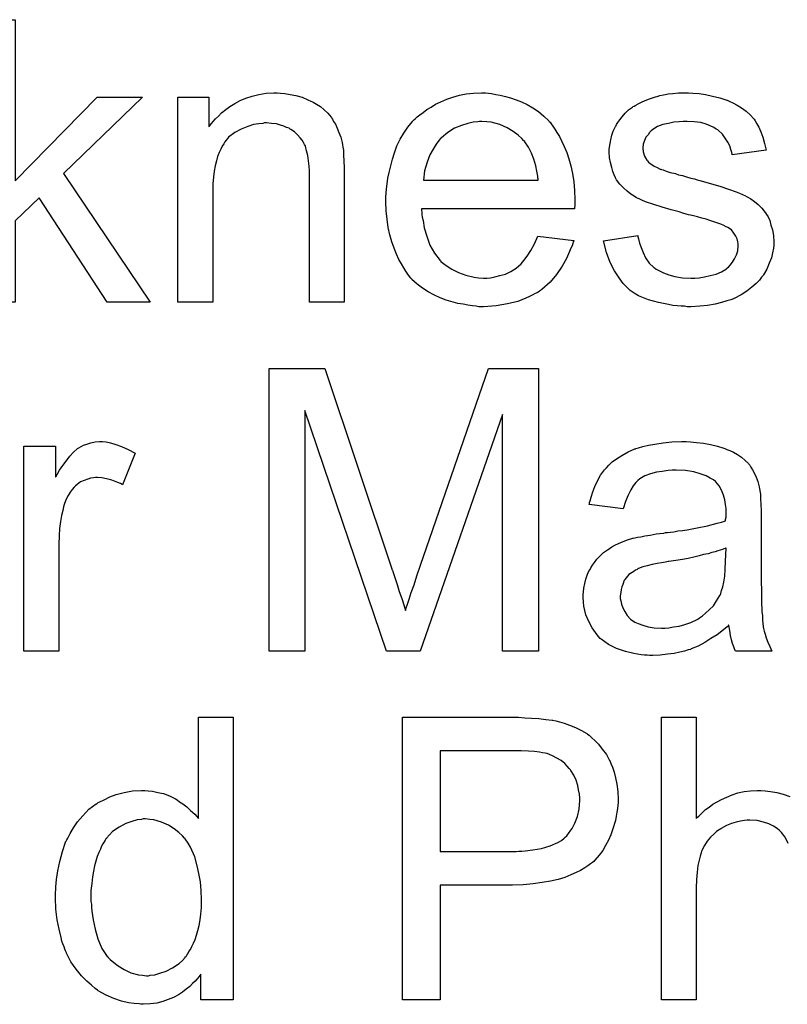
# Model space of a CAD drawing. Extents: x -1.5 to 9, y -3 to 5.
# Tile 314 of 368: x 5.217 to 5.434, y 2.046 to 2.325. Entities that reach past the tile are written whole.
import ezdxf

# ---------------------------------------------------------------- set-up
doc = ezdxf.new("R2010")
doc.units = 0
doc.layers.add('qfn16-30-34-a_mechanical_19', color=1, linetype='CONTINUOUS')

msp = doc.modelspace()

# ---------------------------------------------------------------- linework, layer by layer
at = {"layer": 'qfn16-30-34-a_mechanical_19', "color": 1}
for points in [[(5.215479, 2.279264), (5.238734, 2.302983), (5.251577, 2.302983), (5.229247, 2.281347), (5.253775, 2.244901), (5.241627, 2.244901), (5.222305, 2.274521), (5.215479, 2.267926), (5.215479, 2.244901), (5.205644, 2.244901), (5.205644, 2.324966), (5.215479, 2.324966), (5.215479, 2.279264)], [(5.290684, 2.30414), (5.291956, 2.304024), (5.293461, 2.303793), (5.29508, 2.303446), (5.296816, 2.302983), (5.298436, 2.302289), (5.298667, 2.302173), (5.29913, 2.301941), (5.29994, 2.301594), (5.300865, 2.301016), (5.302022, 2.300322), (5.303064, 2.299396), (5.304105, 2.29847), (5.30503, 2.297314), (5.305146, 2.297198), (5.305378, 2.296735), (5.305725, 2.296157), (5.306303, 2.295347), (5.306766, 2.29419), (5.307229, 2.293033), (5.307807, 2.291644), (5.308154, 2.29014), (5.308154, 2.290024), (5.30827, 2.289562), (5.308386, 2.288867), (5.308502, 2.287942), (5.308502, 2.286553), (5.308617, 2.284934), (5.308733, 2.282967), (5.308733, 2.280537), (5.308733, 2.244901), (5.298898, 2.244901), (5.298898, 2.280074), (5.298898, 2.28019), (5.298898, 2.280306), (5.298898, 2.281115), (5.298898, 2.282157), (5.298783, 2.28343), (5.298667, 2.284934), (5.298436, 2.286438), (5.298088, 2.287826), (5.297741, 2.289099), (5.297741, 2.289215), (5.29751, 2.289562), (5.297163, 2.29014), (5.296816, 2.290834), (5.296237, 2.291528), (5.295543, 2.292338), (5.294618, 2.293148), (5.293576, 2.293843), (5.293461, 2.293958), (5.293113, 2.29419), (5.292419, 2.294421), (5.291609, 2.294768), (5.290684, 2.295115), (5.289527, 2.295462), (5.288138, 2.295578), (5.28675, 2.295694), (5.286171, 2.295694), (5.285709, 2.295578), (5.284552, 2.295462), (5.283047, 2.295231), (5.281428, 2.294652), (5.279577, 2.293958), (5.277725, 2.293033), (5.27599, 2.291644), (5.275758, 2.291413), (5.275296, 2.290834), (5.274949, 2.290372), (5.274601, 2.289793), (5.274139, 2.289099), (5.273792, 2.288289), (5.273329, 2.287363), (5.272866, 2.286206), (5.272519, 2.284934), (5.272172, 2.283545), (5.27194, 2.282041), (5.271709, 2.280421), (5.271477, 2.278454), (5.271477, 2.276488), (5.271477, 2.244901), (5.261643, 2.244901), (5.261643, 2.302983), (5.270436, 2.302983), (5.270436, 2.294652), (5.270552, 2.294768), (5.270783, 2.295115), (5.27113, 2.295578), (5.271593, 2.296157), (5.272287, 2.296851), (5.273097, 2.297661), (5.274023, 2.298586), (5.27518, 2.299512), (5.276337, 2.300322), (5.277725, 2.301247), (5.279229, 2.302057), (5.280849, 2.302751), (5.2827, 2.30333), (5.284552, 2.303793), (5.286634, 2.30414), (5.288833, 2.304256), (5.289758, 2.304256), (5.290684, 2.30414)], [(5.349575, 2.30414), (5.350501, 2.304024), (5.351658, 2.303793), (5.35293, 2.303561), (5.354434, 2.303214), (5.355823, 2.302867), (5.357443, 2.302289), (5.358947, 2.30171), (5.360566, 2.3009), (5.362186, 2.299975), (5.363806, 2.298933), (5.36531, 2.297661), (5.366699, 2.296272), (5.366814, 2.296157), (5.367046, 2.295925), (5.367393, 2.295462), (5.367856, 2.294768), (5.368434, 2.293958), (5.369013, 2.293033), (5.369707, 2.291876), (5.370401, 2.290487), (5.371095, 2.288983), (5.371789, 2.287363), (5.372368, 2.285512), (5.372946, 2.283545), (5.373409, 2.281347), (5.373756, 2.279033), (5.373988, 2.276603), (5.374103, 2.273942), (5.374103, 2.273826), (5.374103, 2.273364), (5.374103, 2.272554), (5.373988, 2.271397), (5.3306, 2.271397), (5.3306, 2.271281), (5.3306, 2.270934), (5.330716, 2.270471), (5.330716, 2.269777), (5.330832, 2.268967), (5.331063, 2.268041), (5.33141, 2.265959), (5.332104, 2.263645), (5.33303, 2.261099), (5.334303, 2.258785), (5.335922, 2.256703), (5.336038, 2.256703), (5.336154, 2.256471), (5.336848, 2.255893), (5.337889, 2.255083), (5.339278, 2.254273), (5.341129, 2.253347), (5.343212, 2.252538), (5.345525, 2.251959), (5.346798, 2.251843), (5.348187, 2.251728), (5.349112, 2.251728), (5.350154, 2.251843), (5.351426, 2.252075), (5.352815, 2.252422), (5.354434, 2.252885), (5.355939, 2.253579), (5.357443, 2.254505), (5.357558, 2.25462), (5.358137, 2.255083), (5.358831, 2.255777), (5.359641, 2.256703), (5.360566, 2.257976), (5.361608, 2.259595), (5.362649, 2.261447), (5.363575, 2.263645), (5.373756, 2.262372), (5.373756, 2.262256), (5.373641, 2.262025), (5.373525, 2.261562), (5.373293, 2.260868), (5.372946, 2.260174), (5.372599, 2.259248), (5.371674, 2.257281), (5.370517, 2.255083), (5.368897, 2.252769), (5.367046, 2.250571), (5.364732, 2.248488), (5.364616, 2.248488), (5.364385, 2.248257), (5.364038, 2.248025), (5.363575, 2.247678), (5.362881, 2.247331), (5.362186, 2.246984), (5.361261, 2.246521), (5.360219, 2.246058), (5.359062, 2.245596), (5.357905, 2.245133), (5.355013, 2.244439), (5.351773, 2.24386), (5.348187, 2.243629), (5.346914, 2.243629), (5.346104, 2.243744), (5.345063, 2.24386), (5.34379, 2.244091), (5.342402, 2.244323), (5.340898, 2.244554), (5.337658, 2.24548), (5.335922, 2.246174), (5.334303, 2.246868), (5.332567, 2.247794), (5.330947, 2.248835), (5.329443, 2.249992), (5.327939, 2.251381), (5.327823, 2.251496), (5.327592, 2.251728), (5.327245, 2.252191), (5.326782, 2.252885), (5.326204, 2.253695), (5.325625, 2.25462), (5.324931, 2.255777), (5.324237, 2.25705), (5.323542, 2.258554), (5.322848, 2.260174), (5.32227, 2.262025), (5.321691, 2.263992), (5.321229, 2.266075), (5.320881, 2.268389), (5.32065, 2.270818), (5.320534, 2.273364), (5.320534, 2.273479), (5.320534, 2.274058), (5.320534, 2.274752), (5.32065, 2.275793), (5.320766, 2.277066), (5.320881, 2.278454), (5.321113, 2.280074), (5.32146, 2.281694), (5.322386, 2.285396), (5.322964, 2.287248), (5.323658, 2.289215), (5.324584, 2.291066), (5.325625, 2.292801), (5.326782, 2.294537), (5.328055, 2.296157), (5.328171, 2.296272), (5.328402, 2.296504), (5.328865, 2.296851), (5.329443, 2.297429), (5.330137, 2.298008), (5.331063, 2.298702), (5.332104, 2.299512), (5.333377, 2.300206), (5.33465, 2.301016), (5.336154, 2.30171), (5.337774, 2.302404), (5.339509, 2.302983), (5.34136, 2.303561), (5.343327, 2.303908), (5.34541, 2.30414), (5.347608, 2.304256), (5.348765, 2.304256), (5.349575, 2.30414)], [(5.407541, 2.30414), (5.409276, 2.304024), (5.411127, 2.303793), (5.413094, 2.30333), (5.415177, 2.302867), (5.417144, 2.302173), (5.41726, 2.302173), (5.417375, 2.302057), (5.417954, 2.301826), (5.418879, 2.301363), (5.420036, 2.300785), (5.421309, 2.299975), (5.422582, 2.299049), (5.423739, 2.298008), (5.42478, 2.296851), (5.424896, 2.296735), (5.425127, 2.296272), (5.42559, 2.295462), (5.426168, 2.294537), (5.426747, 2.293148), (5.427325, 2.291644), (5.427788, 2.289909), (5.428251, 2.287942), (5.418648, 2.286669), (5.418648, 2.286901), (5.418532, 2.287363), (5.418301, 2.288173), (5.417954, 2.289215), (5.417375, 2.290256), (5.416681, 2.291413), (5.415871, 2.29257), (5.414714, 2.293611), (5.414598, 2.293727), (5.414136, 2.293958), (5.413441, 2.294421), (5.4124, 2.294884), (5.411243, 2.295347), (5.409739, 2.295809), (5.407888, 2.296041), (5.405921, 2.296157), (5.404764, 2.296157), (5.403607, 2.296041), (5.402103, 2.295925), (5.400599, 2.295578), (5.398979, 2.295231), (5.397475, 2.294652), (5.396202, 2.293843), (5.396086, 2.293727), (5.395739, 2.293495), (5.395276, 2.293033), (5.394814, 2.292338), (5.394235, 2.291644), (5.393772, 2.290719), (5.393425, 2.289677), (5.39331, 2.288636), (5.39331, 2.28852), (5.39331, 2.288289), (5.393425, 2.287942), (5.393425, 2.287479), (5.393772, 2.286322), (5.394467, 2.285165), (5.394582, 2.285049), (5.394698, 2.284934), (5.394929, 2.284586), (5.395392, 2.284239), (5.395855, 2.283892), (5.396549, 2.28343), (5.397359, 2.283082), (5.398285, 2.28262), (5.3984, 2.28262), (5.398632, 2.282504), (5.399095, 2.282388), (5.399904, 2.282041), (5.401061, 2.281694), (5.402566, 2.281347), (5.403491, 2.281), (5.404533, 2.280768), (5.40569, 2.280421), (5.406962, 2.280074), (5.407078, 2.280074), (5.407425, 2.279959), (5.408003, 2.279843), (5.408698, 2.279611), (5.409508, 2.27938), (5.410549, 2.279149), (5.412747, 2.278454), (5.415177, 2.27776), (5.417607, 2.27695), (5.419805, 2.27614), (5.42073, 2.275793), (5.42154, 2.275446), (5.421772, 2.275331), (5.422235, 2.275099), (5.422929, 2.274752), (5.42397, 2.274173), (5.425011, 2.273479), (5.426053, 2.272554), (5.427094, 2.271512), (5.42802, 2.270355), (5.428135, 2.27024), (5.428367, 2.269777), (5.428829, 2.269083), (5.429292, 2.268041), (5.429639, 2.266769), (5.430102, 2.26538), (5.430334, 2.26376), (5.430449, 2.261909), (5.430449, 2.261678), (5.430449, 2.261099), (5.430334, 2.260174), (5.430102, 2.258901), (5.429755, 2.257513), (5.429177, 2.256009), (5.428482, 2.254273), (5.427557, 2.252653), (5.427441, 2.252422), (5.426978, 2.251959), (5.4264, 2.251149), (5.425474, 2.250224), (5.424202, 2.249182), (5.422813, 2.248025), (5.421193, 2.246984), (5.419226, 2.245943), (5.419111, 2.245943), (5.418995, 2.245827), (5.418301, 2.245596), (5.417144, 2.245249), (5.41564, 2.244786), (5.413788, 2.244323), (5.411706, 2.243976), (5.409508, 2.243744), (5.406962, 2.243629), (5.405921, 2.243629), (5.405111, 2.243744), (5.404185, 2.243744), (5.403028, 2.24386), (5.401871, 2.243976), (5.400599, 2.244207), (5.397822, 2.244786), (5.394929, 2.245596), (5.392153, 2.246753), (5.39088, 2.247447), (5.389723, 2.248257), (5.389607, 2.248372), (5.389492, 2.248488), (5.388797, 2.249182), (5.387756, 2.250224), (5.386599, 2.251843), (5.385326, 2.25381), (5.384054, 2.256124), (5.383012, 2.259017), (5.382202, 2.262256), (5.391921, 2.26376), (5.391921, 2.263645), (5.391921, 2.263529), (5.392153, 2.262835), (5.392384, 2.261678), (5.392847, 2.260405), (5.393425, 2.259017), (5.394119, 2.257513), (5.395161, 2.256009), (5.396434, 2.254736), (5.396665, 2.25462), (5.397128, 2.254273), (5.398053, 2.25381), (5.39921, 2.253232), (5.400714, 2.252653), (5.40245, 2.252191), (5.404533, 2.251843), (5.406962, 2.251728), (5.408119, 2.251728), (5.409276, 2.251843), (5.41078, 2.252075), (5.4124, 2.252422), (5.414136, 2.252885), (5.41564, 2.253463), (5.417028, 2.254389), (5.417144, 2.254505), (5.417607, 2.254852), (5.418069, 2.25543), (5.418764, 2.25624), (5.419342, 2.257166), (5.419921, 2.258323), (5.420268, 2.25948), (5.420383, 2.260868), (5.420383, 2.260984), (5.420383, 2.261447), (5.420268, 2.262025), (5.420036, 2.262835), (5.419689, 2.263645), (5.419111, 2.264455), (5.418417, 2.26538), (5.417375, 2.266075), (5.41726, 2.26619), (5.416912, 2.266306), (5.416334, 2.266653), (5.415408, 2.267), (5.41402, 2.267463), (5.41321, 2.26781), (5.412284, 2.268041), (5.411243, 2.268389), (5.410086, 2.268736), (5.408813, 2.269083), (5.407309, 2.26943), (5.407194, 2.26943), (5.406846, 2.269546), (5.406268, 2.269661), (5.405574, 2.269893), (5.404648, 2.270124), (5.403607, 2.270471), (5.401409, 2.27105), (5.398863, 2.27186), (5.396434, 2.272554), (5.394119, 2.273364), (5.393078, 2.273826), (5.392268, 2.274173), (5.392037, 2.274289), (5.391574, 2.274521), (5.39088, 2.274983), (5.389954, 2.275562), (5.388913, 2.276372), (5.387872, 2.277297), (5.38683, 2.278339), (5.385905, 2.279611), (5.385789, 2.279727), (5.385558, 2.28019), (5.385211, 2.281), (5.384864, 2.281925), (5.384516, 2.283082), (5.384169, 2.284471), (5.383938, 2.285859), (5.383822, 2.287479), (5.383822, 2.28771), (5.383822, 2.288173), (5.383938, 2.288867), (5.384054, 2.289909), (5.384285, 2.29095), (5.384516, 2.292223), (5.384979, 2.29338), (5.385558, 2.294652), (5.385673, 2.294768), (5.385905, 2.295231), (5.386252, 2.295809), (5.38683, 2.296619), (5.387525, 2.297429), (5.388334, 2.29847), (5.38926, 2.299396), (5.390417, 2.300206), (5.390533, 2.300322), (5.39088, 2.300437), (5.391343, 2.300785), (5.392037, 2.301132), (5.392962, 2.301594), (5.394004, 2.302057), (5.395276, 2.30252), (5.396665, 2.302983), (5.396896, 2.303099), (5.397359, 2.303214), (5.398169, 2.303446), (5.39921, 2.303677), (5.400483, 2.303908), (5.401871, 2.304024), (5.403491, 2.304256), (5.406268, 2.304256), (5.407541, 2.30414)], [(5.347724, 2.296157), (5.34703, 2.296157), (5.346567, 2.296041), (5.345294, 2.295925), (5.34379, 2.295578), (5.341939, 2.294999), (5.339972, 2.29419), (5.338121, 2.293033), (5.33627, 2.291528), (5.336038, 2.291297), (5.335575, 2.290719), (5.334765, 2.289677), (5.333956, 2.288289), (5.33303, 2.286669), (5.33222, 2.284586), (5.331526, 2.282157), (5.331179, 2.279496), (5.36369, 2.279496), (5.36369, 2.279611), (5.36369, 2.279843), (5.363575, 2.28019), (5.363575, 2.280653), (5.363343, 2.282041), (5.362996, 2.283545), (5.362418, 2.285396), (5.361839, 2.287132), (5.360914, 2.288867), (5.359872, 2.290372), (5.359872, 2.290487), (5.359641, 2.290603), (5.359062, 2.291297), (5.358021, 2.292223), (5.356633, 2.293264), (5.354897, 2.294305), (5.352815, 2.295231), (5.350385, 2.295925), (5.349112, 2.296041), (5.347724, 2.296157)], [(5.363806, 2.146047), (5.353624, 2.146047), (5.353624, 2.213038), (5.330253, 2.146047), (5.320766, 2.146047), (5.297626, 2.214195), (5.297626, 2.146047), (5.287444, 2.146047), (5.287444, 2.226112), (5.303295, 2.226112), (5.32227, 2.169303), (5.32227, 2.169187), (5.322386, 2.168956), (5.322501, 2.168609), (5.322733, 2.16803), (5.323195, 2.166642), (5.323774, 2.164906), (5.324352, 2.162939), (5.325047, 2.160973), (5.325625, 2.159121), (5.326088, 2.157502), (5.326204, 2.157733), (5.326319, 2.158311), (5.326666, 2.159353), (5.327129, 2.160741), (5.327708, 2.162592), (5.328518, 2.164791), (5.329328, 2.167336), (5.330369, 2.170344), (5.349575, 2.226112), (5.363806, 2.226112), (5.363806, 2.146047)], [(5.24128, 2.205286), (5.242552, 2.205054), (5.244057, 2.204591), (5.245676, 2.204013), (5.247528, 2.203203), (5.249494, 2.202162), (5.245908, 2.193137), (5.245792, 2.193253), (5.245329, 2.193484), (5.244635, 2.193831), (5.243709, 2.194178), (5.242668, 2.194526), (5.241395, 2.194873), (5.240123, 2.195104), (5.23885, 2.19522), (5.238272, 2.19522), (5.237693, 2.195104), (5.236883, 2.194988), (5.236073, 2.194757), (5.235032, 2.19441), (5.233991, 2.193947), (5.233065, 2.193253), (5.232949, 2.193137), (5.232602, 2.192906), (5.232255, 2.192443), (5.231677, 2.191865), (5.231098, 2.191055), (5.23052, 2.190129), (5.229941, 2.189088), (5.229478, 2.187815), (5.229363, 2.187584), (5.229247, 2.186889), (5.229016, 2.185848), (5.228668, 2.18446), (5.228321, 2.182724), (5.22809, 2.180757), (5.227974, 2.178675), (5.227859, 2.176361), (5.227859, 2.146047), (5.218024, 2.146047), (5.218024, 2.204129), (5.226933, 2.204129), (5.226933, 2.195336), (5.227049, 2.195451), (5.227511, 2.196261), (5.22809, 2.197302), (5.229016, 2.198575), (5.229941, 2.199848), (5.230983, 2.201236), (5.232024, 2.202393), (5.233065, 2.203319), (5.233181, 2.203434), (5.233528, 2.203666), (5.234222, 2.204013), (5.234916, 2.20436), (5.235842, 2.204707), (5.236999, 2.205054), (5.238156, 2.205286), (5.239429, 2.205401), (5.240239, 2.205401), (5.24128, 2.205286)], [(5.406846, 2.205286), (5.408582, 2.20517), (5.410549, 2.204939), (5.412516, 2.204591), (5.414483, 2.204129), (5.416334, 2.20355), (5.416565, 2.203434), (5.417144, 2.203203), (5.417954, 2.202856), (5.418995, 2.202393), (5.420152, 2.201699), (5.421309, 2.201005), (5.42235, 2.200079), (5.423276, 2.199154), (5.423392, 2.199038), (5.423623, 2.198691), (5.42397, 2.198112), (5.424433, 2.197418), (5.425011, 2.196377), (5.425474, 2.195336), (5.425937, 2.194063), (5.426284, 2.192559), (5.426284, 2.192443), (5.4264, 2.192096), (5.426516, 2.191402), (5.426631, 2.190476), (5.426631, 2.189203), (5.426747, 2.187699), (5.426863, 2.185732), (5.426863, 2.183534), (5.426863, 2.170344), (5.426863, 2.170229), (5.426863, 2.169766), (5.426863, 2.169072), (5.426863, 2.168146), (5.426863, 2.167105), (5.426863, 2.165832), (5.426978, 2.163055), (5.426978, 2.160163), (5.427094, 2.15727), (5.42721, 2.155997), (5.42721, 2.15484), (5.427325, 2.153799), (5.427441, 2.152989), (5.427441, 2.152874), (5.427557, 2.152411), (5.427672, 2.151717), (5.42802, 2.150791), (5.428251, 2.14975), (5.428714, 2.148593), (5.429292, 2.14732), (5.429871, 2.146047), (5.419574, 2.146047), (5.419458, 2.146163), (5.419342, 2.146626), (5.419111, 2.147204), (5.418764, 2.14813), (5.418417, 2.149171), (5.418185, 2.150444), (5.417954, 2.151832), (5.417722, 2.153336), (5.417607, 2.153336), (5.417491, 2.153105), (5.416797, 2.152526), (5.415755, 2.151717), (5.414367, 2.150675), (5.412632, 2.149634), (5.410896, 2.148477), (5.409045, 2.147436), (5.407078, 2.146626), (5.406846, 2.14651), (5.406152, 2.146394), (5.405111, 2.146047), (5.403838, 2.1457), (5.402218, 2.145353), (5.400367, 2.145122), (5.398285, 2.14489), (5.396202, 2.144775), (5.395276, 2.144775), (5.394582, 2.14489), (5.393772, 2.14489), (5.392847, 2.145006), (5.390764, 2.145353), (5.38845, 2.145932), (5.385905, 2.146742), (5.383591, 2.147898), (5.381508, 2.149403), (5.381277, 2.149634), (5.380698, 2.150213), (5.379888, 2.151254), (5.378963, 2.152642), (5.378037, 2.154378), (5.377227, 2.156345), (5.376649, 2.158774), (5.376533, 2.159931), (5.376417, 2.16132), (5.376417, 2.161551), (5.376417, 2.162014), (5.376533, 2.162824), (5.376649, 2.163865), (5.37688, 2.165138), (5.377227, 2.16641), (5.37769, 2.167799), (5.378269, 2.169072), (5.378384, 2.169187), (5.378616, 2.16965), (5.379078, 2.170344), (5.379657, 2.171154), (5.380351, 2.17208), (5.381277, 2.173005), (5.382202, 2.173931), (5.383359, 2.174741), (5.383475, 2.174857), (5.383938, 2.175088), (5.384516, 2.175551), (5.385442, 2.176014), (5.386483, 2.176476), (5.387756, 2.177055), (5.389029, 2.177518), (5.390533, 2.177981), (5.390649, 2.177981), (5.391111, 2.178096), (5.391806, 2.178328), (5.392731, 2.178443), (5.393888, 2.178675), (5.395392, 2.178906), (5.397128, 2.179253), (5.39921, 2.179485), (5.399326, 2.179485), (5.399789, 2.1796), (5.400367, 2.1796), (5.401177, 2.179716), (5.402103, 2.179832), (5.40326, 2.180063), (5.404533, 2.180179), (5.405921, 2.18041), (5.408698, 2.180989), (5.411706, 2.181567), (5.414367, 2.182261), (5.41564, 2.182608), (5.416797, 2.182956), (5.416797, 2.183071), (5.416797, 2.183303), (5.416912, 2.183997), (5.416912, 2.184807), (5.416912, 2.18527), (5.416912, 2.185501), (5.416912, 2.185617), (5.416912, 2.185732), (5.416912, 2.186427), (5.416797, 2.187584), (5.416565, 2.188856), (5.416218, 2.190245), (5.41564, 2.191633), (5.414945, 2.192906), (5.41402, 2.193947), (5.413904, 2.194063), (5.413326, 2.194526), (5.4124, 2.194988), (5.411243, 2.195683), (5.409623, 2.196261), (5.407772, 2.19684), (5.405458, 2.197187), (5.402797, 2.197302), (5.40164, 2.197302), (5.400483, 2.197187), (5.398863, 2.196955), (5.397243, 2.196724), (5.395508, 2.196261), (5.393888, 2.195683), (5.3925, 2.194873), (5.392384, 2.194757), (5.391921, 2.19441), (5.391343, 2.193831), (5.390649, 2.192906), (5.389954, 2.191749), (5.389144, 2.190245), (5.38845, 2.188394), (5.387756, 2.186311), (5.378153, 2.187584), (5.378153, 2.187699), (5.378269, 2.187815), (5.378269, 2.188162), (5.378384, 2.188625), (5.378731, 2.189666), (5.379194, 2.19117), (5.379773, 2.192674), (5.380467, 2.194294), (5.381392, 2.195914), (5.382434, 2.197418), (5.38255, 2.197534), (5.383012, 2.197997), (5.383707, 2.198691), (5.384632, 2.199616), (5.385905, 2.200542), (5.387409, 2.201468), (5.389144, 2.202509), (5.391111, 2.203319), (5.391227, 2.203319), (5.391343, 2.203434), (5.39169, 2.20355), (5.392153, 2.203666), (5.39331, 2.204013), (5.394929, 2.20436), (5.396781, 2.204707), (5.399095, 2.205054), (5.401524, 2.205286), (5.404301, 2.205401), (5.405574, 2.205401), (5.406846, 2.205286)], [(5.416912, 2.175204), (5.416797, 2.175204), (5.416681, 2.175088), (5.416334, 2.174972), (5.415871, 2.174857), (5.415293, 2.174625), (5.414598, 2.174394), (5.413788, 2.174162), (5.412863, 2.173931), (5.411822, 2.173584), (5.410549, 2.173352), (5.409276, 2.173005), (5.407772, 2.172658), (5.406152, 2.172311), (5.404533, 2.171964), (5.402681, 2.171733), (5.400714, 2.171386), (5.400483, 2.171386), (5.399789, 2.17127), (5.398632, 2.171039), (5.397359, 2.170807), (5.395971, 2.170576), (5.394582, 2.170229), (5.39331, 2.169881), (5.392153, 2.169419), (5.392037, 2.169419), (5.39169, 2.169187), (5.391227, 2.168956), (5.390764, 2.168609), (5.389376, 2.167683), (5.388219, 2.166295), (5.388219, 2.166179), (5.387987, 2.165948), (5.387872, 2.165485), (5.38764, 2.164906), (5.387409, 2.164212), (5.387177, 2.163518), (5.387062, 2.162592), (5.386946, 2.161667), (5.386946, 2.161551), (5.386946, 2.160973), (5.387062, 2.160278), (5.387293, 2.159353), (5.38764, 2.158311), (5.388219, 2.15727), (5.388913, 2.156113), (5.389839, 2.155072), (5.389954, 2.154956), (5.390417, 2.154725), (5.391111, 2.154262), (5.392037, 2.153799), (5.39331, 2.153336), (5.394814, 2.152874), (5.396549, 2.152642), (5.398632, 2.152526), (5.399557, 2.152526), (5.400714, 2.152642), (5.401987, 2.152874), (5.403607, 2.153105), (5.405227, 2.153568), (5.406962, 2.154146), (5.408698, 2.154956), (5.408929, 2.155072), (5.409392, 2.155419), (5.410202, 2.155997), (5.411127, 2.156807), (5.412169, 2.157733), (5.413326, 2.15889), (5.414251, 2.160278), (5.415177, 2.161782), (5.415293, 2.161898), (5.415408, 2.162361), (5.41564, 2.163171), (5.415987, 2.164212), (5.416334, 2.165601), (5.416565, 2.16722), (5.416681, 2.169187), (5.416797, 2.171501), (5.416912, 2.175204)], [(5.277262, 2.047193), (5.268122, 2.047193), (5.268122, 2.054482), (5.268007, 2.054367), (5.267891, 2.054135), (5.267544, 2.053672), (5.267081, 2.053094), (5.266502, 2.052515), (5.265808, 2.051821), (5.264998, 2.051011), (5.263957, 2.050201), (5.262916, 2.049392), (5.261759, 2.048582), (5.26037, 2.047887), (5.258866, 2.047309), (5.257362, 2.04673), (5.255627, 2.046268), (5.253775, 2.046036), (5.251809, 2.04592), (5.251114, 2.04592), (5.250651, 2.046036), (5.249263, 2.046152), (5.247643, 2.046383), (5.245676, 2.046846), (5.243478, 2.04754), (5.24128, 2.048466), (5.239082, 2.049739), (5.238966, 2.049739), (5.23885, 2.04997), (5.238156, 2.050433), (5.237115, 2.051358), (5.235842, 2.052515), (5.234338, 2.054019), (5.232834, 2.055871), (5.23133, 2.057953), (5.230057, 2.060383), (5.230057, 2.060499), (5.229941, 2.06073), (5.229825, 2.061077), (5.229594, 2.06154), (5.229363, 2.062234), (5.229016, 2.063044), (5.228784, 2.063854), (5.228553, 2.064895), (5.227974, 2.067209), (5.227396, 2.06987), (5.227049, 2.072879), (5.226933, 2.076118), (5.226933, 2.076234), (5.226933, 2.076465), (5.226933, 2.076928), (5.226933, 2.077622), (5.227049, 2.078316), (5.227049, 2.079242), (5.22728, 2.081325), (5.227627, 2.083754), (5.228206, 2.086416), (5.2289, 2.089192), (5.229825, 2.091853), (5.229825, 2.091969), (5.229941, 2.0922), (5.230173, 2.092548), (5.230404, 2.09301), (5.231098, 2.094283), (5.232024, 2.095903), (5.233181, 2.097638), (5.234685, 2.099374), (5.23642, 2.101225), (5.238503, 2.102729), (5.238619, 2.102729), (5.238734, 2.102845), (5.239082, 2.103076), (5.239544, 2.103308), (5.240701, 2.103886), (5.242321, 2.104696), (5.244172, 2.10539), (5.246371, 2.105969), (5.2488, 2.106432), (5.251346, 2.106547), (5.252271, 2.106547), (5.253197, 2.106432), (5.25447, 2.106316), (5.255974, 2.105969), (5.257593, 2.105622), (5.259213, 2.105043), (5.260717, 2.104233), (5.260949, 2.104118), (5.261412, 2.103886), (5.262106, 2.103308), (5.263031, 2.102729), (5.264188, 2.101919), (5.26523, 2.100878), (5.266387, 2.099837), (5.267428, 2.098564), (5.267428, 2.127258), (5.277262, 2.127258), (5.277262, 2.047193)], [(5.359872, 2.127142), (5.361839, 2.127026), (5.363922, 2.12691), (5.365889, 2.126679), (5.367624, 2.126448), (5.367856, 2.126448), (5.368666, 2.126216), (5.369707, 2.125985), (5.371095, 2.125638), (5.372599, 2.125059), (5.374219, 2.124365), (5.375955, 2.123555), (5.377459, 2.12263), (5.37769, 2.122514), (5.378153, 2.122167), (5.378847, 2.121473), (5.379773, 2.120663), (5.380814, 2.119621), (5.381855, 2.118233), (5.383012, 2.116729), (5.383938, 2.114993), (5.384054, 2.114762), (5.384285, 2.114184), (5.384748, 2.113142), (5.385211, 2.111754), (5.385558, 2.110134), (5.38602, 2.108283), (5.386252, 2.1062), (5.386368, 2.104002), (5.386368, 2.103886), (5.386368, 2.103539), (5.386368, 2.103076), (5.386252, 2.102266), (5.386136, 2.101456), (5.38602, 2.100415), (5.385789, 2.099258), (5.385558, 2.097985), (5.384748, 2.095324), (5.384285, 2.093936), (5.383591, 2.092432), (5.382781, 2.090928), (5.381971, 2.089539), (5.38093, 2.088151), (5.379773, 2.086763), (5.379657, 2.086647), (5.379426, 2.086416), (5.379078, 2.086068), (5.3785, 2.085721), (5.377806, 2.085143), (5.37688, 2.084564), (5.375723, 2.08387), (5.37445, 2.083292), (5.372946, 2.082597), (5.371211, 2.081903), (5.36936, 2.081325), (5.367161, 2.080862), (5.364847, 2.080399), (5.362302, 2.080052), (5.359409, 2.079821), (5.356401, 2.079705), (5.335922, 2.079705), (5.335922, 2.047193), (5.325278, 2.047193), (5.325278, 2.127258), (5.358137, 2.127258), (5.359872, 2.127142)], [(5.434499, 2.091506), (5.433689, 2.093242), (5.432648, 2.09463), (5.432532, 2.094746), (5.432069, 2.095209), (5.431375, 2.095787), (5.430334, 2.096366), (5.429061, 2.09706), (5.427557, 2.097523), (5.425706, 2.097985), (5.423623, 2.098101), (5.422929, 2.098101), (5.422119, 2.097985), (5.420962, 2.09787), (5.419805, 2.097523), (5.418417, 2.097176), (5.417028, 2.096597), (5.415524, 2.095787), (5.415408, 2.095671), (5.414945, 2.095324), (5.414251, 2.094862), (5.413441, 2.094167), (5.412516, 2.093242), (5.41159, 2.0922), (5.41078, 2.090928), (5.410086, 2.089539), (5.40997, 2.089308), (5.409855, 2.088845), (5.409623, 2.08792), (5.409276, 2.086763), (5.408929, 2.085258), (5.408698, 2.083407), (5.408582, 2.081325), (5.408466, 2.078895), (5.408466, 2.047193), (5.398632, 2.047193), (5.398632, 2.127258), (5.408466, 2.127258), (5.408466, 2.098564)], [(5.358831, 2.11777), (5.335922, 2.11777), (5.335922, 2.089192), (5.357443, 2.089192), (5.358252, 2.089308), (5.359062, 2.089308), (5.359988, 2.089424), (5.362186, 2.089655), (5.364616, 2.090118), (5.367046, 2.090812), (5.369244, 2.091738), (5.370285, 2.092316), (5.371095, 2.09301), (5.371327, 2.093242), (5.371789, 2.093705), (5.372484, 2.09463), (5.373293, 2.095787), (5.374103, 2.097291), (5.374798, 2.099142), (5.37526, 2.101225), (5.375492, 2.103655), (5.375492, 2.103771), (5.375492, 2.103886), (5.375492, 2.104465), (5.375376, 2.105506), (5.375145, 2.106663), (5.374913, 2.107936), (5.37445, 2.10944), (5.373756, 2.110828), (5.372946, 2.112217), (5.372831, 2.112332), (5.372484, 2.112795), (5.371905, 2.113374), (5.371211, 2.114184), (5.37017, 2.114993), (5.369013, 2.115688), (5.36774, 2.116382), (5.366236, 2.11696), (5.36612, 2.11696), (5.365657, 2.117076), (5.364963, 2.117192), (5.364038, 2.117423), (5.362649, 2.117539), (5.360914, 2.117655), (5.358831, 2.11777)], [(5.408466, 2.098564), (5.408582, 2.09868), (5.408813, 2.098911), (5.40916, 2.099258), (5.409739, 2.099837), (5.410318, 2.100415), (5.411127, 2.101109), (5.412169, 2.101804), (5.41321, 2.102613), (5.414367, 2.103308), (5.41564, 2.104002), (5.418648, 2.105275), (5.420268, 2.105853), (5.422003, 2.1062), (5.423854, 2.106432), (5.425706, 2.106547), (5.426747, 2.106547), (5.42802, 2.106432), (5.429524, 2.1062), (5.431259, 2.105969), (5.43311, 2.105506), (5.434962, 2.104812)], [(5.252387, 2.098448), (5.251809, 2.098448), (5.251346, 2.098333), (5.250073, 2.098217), (5.248569, 2.097754), (5.246833, 2.097176), (5.244982, 2.096134), (5.243131, 2.094862), (5.242205, 2.093936), (5.241395, 2.09301), (5.241395, 2.092895), (5.241164, 2.092779), (5.241048, 2.092432), (5.240701, 2.091969), (5.240354, 2.091391), (5.240007, 2.090696), (5.23966, 2.089887), (5.239197, 2.088961), (5.238734, 2.087804), (5.238387, 2.086531), (5.23804, 2.085143), (5.237693, 2.083639), (5.237462, 2.082019), (5.23723, 2.080168), (5.236999, 2.078201), (5.236999, 2.076118), (5.236999, 2.076003), (5.236999, 2.075655), (5.236999, 2.075077), (5.237115, 2.074267), (5.237115, 2.073341), (5.23723, 2.0723), (5.237577, 2.06987), (5.238156, 2.067209), (5.238966, 2.064432), (5.240123, 2.061771), (5.240817, 2.060614), (5.241627, 2.059457), (5.241743, 2.059457), (5.241858, 2.059226), (5.242437, 2.058648), (5.243478, 2.057722), (5.244751, 2.056796), (5.246371, 2.055755), (5.248337, 2.054829), (5.25042, 2.054251), (5.251577, 2.054135), (5.252734, 2.054019), (5.253313, 2.054019), (5.253775, 2.054135), (5.255048, 2.054251), (5.256552, 2.054714), (5.258288, 2.055292), (5.260139, 2.056218), (5.26199, 2.05749), (5.262916, 2.0583), (5.263726, 2.059226), (5.263726, 2.059342), (5.263957, 2.059457), (5.264188, 2.059805), (5.26442, 2.060267), (5.264767, 2.060846), (5.26523, 2.061424), (5.265577, 2.06235), (5.26604, 2.063276), (5.266502, 2.064317), (5.26685, 2.065474), (5.267312, 2.066862), (5.267659, 2.068251), (5.267891, 2.06987), (5.268122, 2.07149), (5.268354, 2.073341), (5.268354, 2.075308), (5.268354, 2.075424), (5.268354, 2.075887), (5.268354, 2.076465), (5.268238, 2.077275), (5.268238, 2.078201), (5.268122, 2.079358), (5.268007, 2.080631), (5.267775, 2.082019), (5.267197, 2.084796), (5.266387, 2.087688), (5.26523, 2.090465), (5.264535, 2.091622), (5.263726, 2.092779), (5.263726, 2.092895), (5.263494, 2.09301), (5.262916, 2.093705), (5.261874, 2.09463), (5.260602, 2.095671), (5.258982, 2.096713), (5.257015, 2.097523), (5.254817, 2.098217), (5.25366, 2.098333), (5.252387, 2.098448)]]:
    msp.add_lwpolyline(points, dxfattribs=at)

doc.saveas('drawing.dxf')
